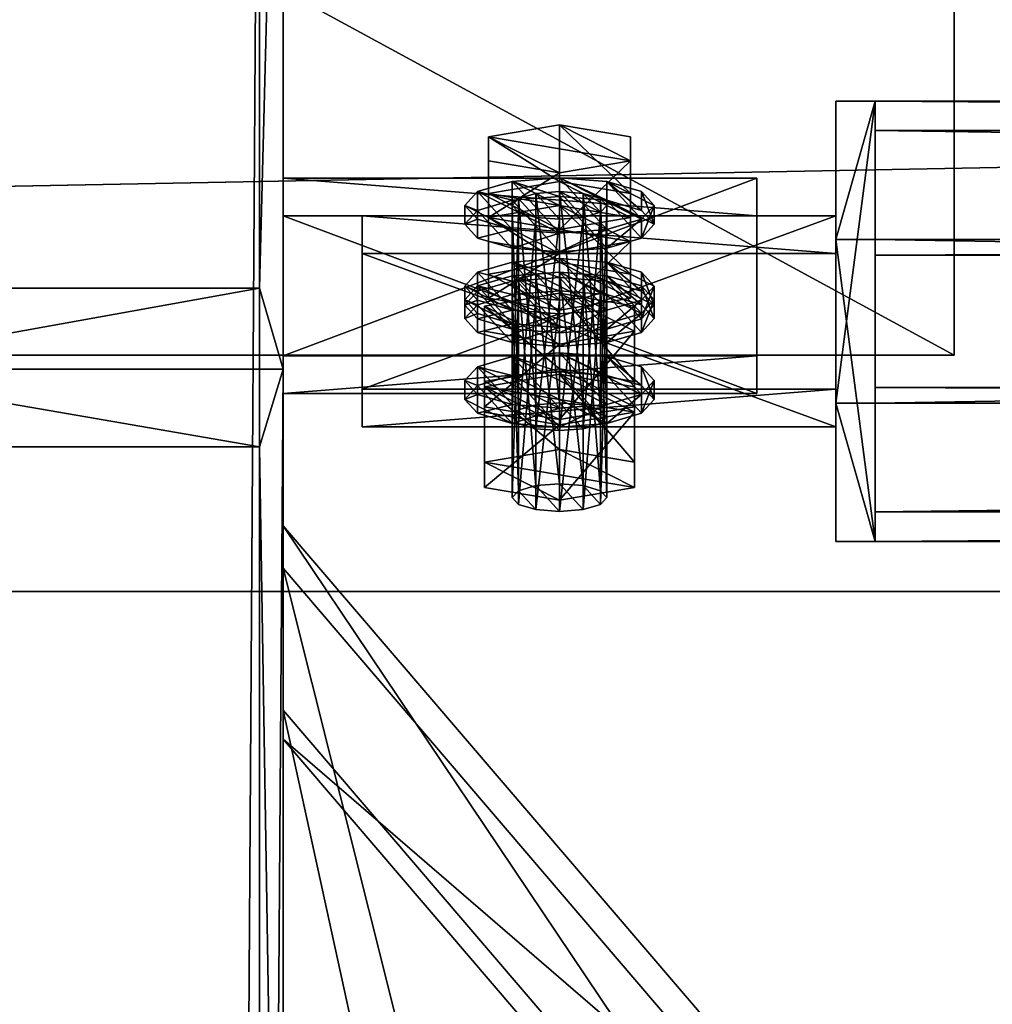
# Model space of a CAD drawing. Header units: millimetres. Extents: x 60485 to 71303, y 100 to 16900.
# Tile 583 of 656: x 63197 to 63320, y 16648 to 16772. Entities that reach past the tile are written whole.
import ezdxf

# ---------------------------------------------------------------- set-up
doc = ezdxf.new("R2010")
doc.units = ezdxf.units.MM
for name, color, linetype in [('1', 7, 'Continuous'), ('13', 7, 'Continuous'), ('21', 7, 'Continuous'), ('3', 7, 'Continuous'), ('4', 7, 'Continuous'), ('6', 7, 'Continuous'), ('99', 7, 'Continuous')]:
    doc.layers.add(name, color=color, linetype=linetype)

msp = doc.modelspace()

# ---------------------------------------------------------------- meshes
at = {"layer": '1', "color": 7}
mesh = msp.add_polyface(dxfattribs=at)
corners = [(70999.99, 16700, 2950), (70999.99, 16700, 0), (60499.99, 16700, 0), (60499.99, 16700, 2950), (70999.99, 16900, 0), (60499.99, 16900, 0), (70999.99, 16900, 2950), (60499.99, 16900, 2950)]
mesh.append_faces([[corners[k] for k in face] for face in [(0, 2, 3, 3), (1, 5, 2, 2), (4, 7, 5, 5), (6, 3, 7, 7), (1, 6, 4, 4), (3, 5, 7, 7)]], dxfattribs={"vtx0": -1, "color": 7})
mesh.append_faces([[corners[k] for k in face] for face in [(0, 1, 2, 2), (1, 4, 5, 5), (4, 6, 7, 7), (6, 0, 3, 3), (1, 0, 6, 6), (3, 2, 5, 5)]], dxfattribs={"vtx2": -1, "vtx3": -1, "color": 7})
at = {"layer": '13', "color": 7}
mesh = msp.add_polyface(dxfattribs=at)
corners = [(63262, 16747.4, 3018.84), (63259, 16748.92, 3023.81), (63259.8, 16748.04, 3020.94), (63259.8, 16749.79, 3026.68), (63262, 16750.44, 3028.78), (63265, 16747.16, 3018.07), (63265, 16750.67, 3029.55), (63265, 16751.95, 3033.75), (63256, 16750.44, 3028.78), (63256, 16757.61, 3026.59), (63265, 16759.13, 3031.56), (63256, 16747.4, 3018.84), (63256, 16754.57, 3016.65), (63265, 16745.88, 3013.87), (63265, 16753.05, 3011.68), (63274, 16747.4, 3018.84), (63274, 16754.57, 3016.65), (63265, 16750.03, 3036.02), (63259, 16749.56, 3034.48), (63259, 16751.95, 3033.75), (63265, 16752.42, 3035.29), (63254.61, 16748.28, 3030.28), (63254.61, 16750.67, 3029.55), (63253, 16746.53, 3024.54), (63253, 16748.92, 3023.81), (63254.61, 16744.77, 3018.8), (63254.61, 16747.16, 3018.07), (63259, 16743.49, 3014.6), (63259, 16745.88, 3013.87), (63265, 16743.02, 3013.07), (63265, 16745.41, 3012.34), (63271, 16745.88, 3013.87), (63265, 16741.72, 3000.28), (63256, 16740.2, 2995.31), (63256, 16747.37, 2993.12), (63265, 16748.89, 2998.09), (63256, 16744.34, 2983.18), (63265, 16742.82, 2978.21), (63274, 16744.34, 2983.18)]
mesh.append_faces([[corners[k] for k in face] for face in [(0, 1, 2, 2), (7, 9, 10, 10), (8, 12, 9, 9), (11, 14, 12, 12), (8, 13, 11, 11), (14, 9, 12, 12), (17, 19, 20, 20), (18, 22, 19, 19), (21, 24, 22, 22), (23, 26, 24, 24), (25, 28, 26, 26), (27, 30, 28, 28), (21, 25, 23, 23), (28, 24, 26, 26), (32, 34, 35, 35), (33, 36, 34, 34), (37, 34, 36, 36)]], dxfattribs={"vtx0": -1, "color": 7})
mesh.append_faces([[corners[k] for k in face] for face in [(1, 0, 3, 3), (3, 0, 4, 4), (4, 5, 6, 6), (7, 15, 8, 8), (9, 16, 10, 10), (17, 29, 18, 18), (18, 27, 21, 21), (24, 28, 22, 22), (22, 30, 19, 19), (19, 31, 20, 20), (34, 38, 35, 35)]], dxfattribs={"vtx0": -1, "vtx1": -1, "color": 7})
mesh.append_faces([[corners[k] for k in face] for face in [(4, 0, 5, 5), (8, 15, 13, 13), (18, 29, 27, 27), (21, 27, 25, 25), (22, 28, 30, 30)]], dxfattribs={"vtx0": -1, "vtx2": -1, "vtx3": -1, "color": 7})
mesh.append_faces([[corners[k] for k in face] for face in [(7, 8, 9, 9), (8, 11, 12, 12), (11, 13, 14, 14), (17, 18, 19, 19), (18, 21, 22, 22), (21, 23, 24, 24), (23, 25, 26, 26), (25, 27, 28, 28), (27, 29, 30, 30), (32, 33, 34, 34)]], dxfattribs={"vtx2": -1, "vtx3": -1, "color": 7})
mesh = msp.add_polyface(dxfattribs=at)
corners = [(63270.2, 16723.02, 3034.87), (63268, 16750.44, 3028.78), (63270.2, 16749.79, 3026.68), (63268, 16723.66, 3036.97), (63265, 16750.67, 3029.55), (63265, 16747.16, 3018.07), (63268, 16747.4, 3018.84), (63270.2, 16748.04, 3020.94), (63271, 16748.92, 3023.81), (63265, 16745.88, 3013.87), (63274, 16747.4, 3018.84), (63274, 16754.57, 3016.65), (63265, 16753.05, 3011.68), (63274, 16750.44, 3028.78), (63274, 16757.61, 3026.59), (63265, 16751.95, 3033.75), (63265, 16759.13, 3031.56), (63256, 16757.61, 3026.59), (63265, 16743.02, 3013.07), (63271, 16743.49, 3014.6), (63271, 16745.88, 3013.87), (63265, 16745.41, 3012.34), (63275.39, 16744.77, 3018.8), (63275.39, 16747.16, 3018.07), (63277, 16746.53, 3024.54), (63277, 16748.92, 3023.81), (63275.39, 16748.28, 3030.28), (63275.39, 16750.67, 3029.55), (63271, 16749.56, 3034.48), (63271, 16751.95, 3033.75), (63265, 16750.03, 3036.02), (63265, 16752.42, 3035.29), (63259, 16751.95, 3033.75), (63274, 16737.16, 2985.37), (63274, 16747.37, 2993.12), (63274, 16744.34, 2983.18), (63274, 16740.2, 2995.31), (63265, 16741.72, 3000.28), (63265, 16748.89, 2998.09), (63256, 16747.37, 2993.12), (63265, 16742.82, 2978.21)]
mesh.append_faces([[corners[k] for k in face] for face in [(0, 1, 2, 2), (3, 4, 1, 1), (2, 7, 8, 8), (9, 11, 12, 12), (10, 14, 11, 11), (13, 16, 14, 14), (10, 15, 13, 13), (16, 11, 14, 14), (18, 20, 21, 21), (19, 23, 20, 20), (22, 25, 23, 23), (24, 27, 25, 25), (26, 29, 27, 27), (28, 31, 29, 29), (24, 28, 26, 26), (29, 25, 27, 27), (33, 34, 35, 35), (36, 38, 34, 34), (38, 35, 34, 34)]], dxfattribs={"vtx0": -1, "color": 7})
mesh.append_faces([[corners[k] for k in face] for face in [(4, 7, 1, 1), (1, 7, 2, 2), (28, 19, 30, 30), (31, 23, 29, 29)]], dxfattribs={"vtx0": -1, "vtx1": -1, "color": 7})
mesh.append_faces([[corners[k] for k in face] for face in [(4, 5, 6, 6), (4, 6, 7, 7), (17, 12, 11, 11), (28, 24, 22, 22), (28, 22, 19, 19), (30, 19, 18, 18), (32, 21, 20, 20), (31, 20, 23, 23), (29, 23, 25, 25), (39, 40, 35, 35)]], dxfattribs={"vtx0": -1, "vtx2": -1, "vtx3": -1, "color": 7})
mesh.append_faces([[corners[k] for k in face] for face in [(9, 10, 11, 11), (10, 13, 14, 14), (13, 15, 16, 16), (18, 19, 20, 20), (19, 22, 23, 23), (22, 24, 25, 25), (24, 26, 27, 27), (26, 28, 29, 29), (28, 30, 31, 31), (36, 37, 38, 38)]], dxfattribs={"vtx2": -1, "vtx3": -1, "color": 7})
mesh = msp.add_polyface(dxfattribs=at)
corners = [(63265, 16720.39, 3026.26), (63268, 16747.4, 3018.84), (63265, 16747.16, 3018.07), (63265, 16723.89, 3037.74), (63262, 16723.66, 3036.97), (63262, 16750.44, 3028.78), (63265, 16750.67, 3029.55), (63259.8, 16723.02, 3034.87), (63259.8, 16749.79, 3026.68), (63259, 16748.92, 3023.81), (63259, 16722.14, 3032), (63259.8, 16748.04, 3020.94), (63259.8, 16721.26, 3029.13), (63262, 16747.4, 3018.84), (63262, 16720.62, 3027.03), (63265, 16738.08, 3039.67), (63259, 16737.61, 3038.14), (63259, 16740, 3037.4), (63265, 16740.47, 3038.94), (63254.61, 16736.33, 3033.94), (63254.61, 16738.72, 3033.2), (63253, 16734.57, 3028.2), (63253, 16736.96, 3027.47), (63259, 16733.92, 3017.53), (63265, 16733.45, 3015.99), (63262, 16737.16, 2985.37), (63259, 16738.68, 2990.34), (63259.8, 16737.81, 2987.47), (63259.8, 16739.56, 2993.21), (63265, 16736.93, 2984.6), (63262, 16740.2, 2995.31), (63265, 16740.44, 2996.08), (63256, 16740.2, 2995.31), (63256, 16737.16, 2985.37), (63256, 16744.34, 2983.18), (63265, 16735.64, 2980.4), (63265, 16742.82, 2978.21), (63265, 16741.72, 3000.28), (63265, 16739.8, 3002.55), (63259, 16739.33, 3001.01), (63259, 16741.72, 3000.28), (63265, 16742.19, 3001.82), (63254.61, 16738.05, 2996.81), (63254.61, 16740.44, 2996.08), (63253, 16736.29, 2991.07), (63253, 16738.68, 2990.34), (63254.61, 16736.93, 2984.6), (63265, 16732.78, 2979.6), (63259, 16733.25, 2981.13), (63254.61, 16734.54, 2985.33), (63259, 16735.64, 2980.4), (63265, 16735.17, 2978.87), (63271, 16735.64, 2980.4)]
mesh.append_faces([[corners[k] for k in face] for face in [(0, 1, 2, 2), (3, 5, 6, 6), (4, 8, 5, 5), (7, 9, 8, 8), (10, 11, 9, 9), (12, 13, 11, 11), (14, 2, 13, 13), (15, 17, 18, 18), (16, 20, 17, 17), (19, 22, 20, 20), (25, 26, 27, 27), (33, 36, 34, 34), (32, 35, 33, 33), (38, 40, 41, 41), (39, 43, 40, 40), (42, 45, 43, 43), (44, 46, 45, 45), (42, 49, 44, 44), (50, 45, 46, 46)]], dxfattribs={"vtx0": -1, "color": 7})
mesh.append_faces([[corners[k] for k in face] for face in [(22, 23, 20, 20), (20, 24, 17, 17), (17, 24, 18, 18), (26, 25, 28, 28), (28, 29, 30, 30), (30, 29, 31, 31), (37, 35, 32, 32), (38, 47, 39, 39), (39, 48, 42, 42), (45, 50, 43, 43), (43, 50, 40, 40), (40, 52, 41, 41)]], dxfattribs={"vtx0": -1, "vtx1": -1, "color": 7})
mesh.append_faces([[corners[k] for k in face] for face in [(28, 25, 29, 29), (40, 50, 51, 51)]], dxfattribs={"vtx0": -1, "vtx2": -1, "vtx3": -1, "color": 7})
mesh.append_faces([[corners[k] for k in face] for face in [(3, 4, 5, 5), (4, 7, 8, 8), (15, 16, 17, 17), (16, 19, 20, 20), (19, 21, 22, 22), (32, 33, 34, 34), (33, 35, 36, 36), (38, 39, 40, 40), (39, 42, 43, 43), (42, 44, 45, 45)]], dxfattribs={"vtx2": -1, "vtx3": -1, "color": 7})
mesh = msp.add_polyface(dxfattribs=at)
corners = [(63268, 16720.62, 3027.03), (63270.2, 16748.04, 3020.94), (63268, 16747.4, 3018.84), (63270.2, 16721.26, 3029.13), (63271, 16748.92, 3023.81), (63271, 16722.14, 3032), (63270.2, 16723.02, 3034.87), (63270.2, 16749.79, 3026.68), (63268, 16723.66, 3036.97), (63268, 16750.44, 3028.78), (63265, 16723.89, 3037.74), (63265, 16750.67, 3029.55), (63277, 16734.57, 3028.2), (63275.39, 16736.33, 3033.94), (63275.39, 16738.72, 3033.2), (63277, 16736.96, 3027.47), (63271, 16737.61, 3038.14), (63271, 16740, 3037.4), (63265, 16738.08, 3039.67), (63265, 16740.47, 3038.94), (63271, 16731.53, 3018.26), (63271, 16733.92, 3017.53), (63275.39, 16735.21, 3021.73), (63265, 16740.44, 2996.08), (63265, 16736.93, 2984.6), (63268, 16737.16, 2985.37), (63270.2, 16737.81, 2987.47), (63268, 16740.2, 2995.31), (63271, 16738.68, 2990.34), (63270.2, 16739.56, 2993.21), (63265, 16735.64, 2980.4), (63274, 16737.16, 2985.37), (63274, 16744.34, 2983.18), (63265, 16742.82, 2978.21), (63274, 16740.2, 2995.31), (63274, 16747.37, 2993.12), (63265, 16741.72, 3000.28), (63275.39, 16734.54, 2985.33), (63277, 16736.29, 2991.07), (63277, 16738.68, 2990.34), (63275.39, 16736.93, 2984.6), (63275.39, 16738.05, 2996.81), (63275.39, 16740.44, 2996.08), (63271, 16739.33, 3001.01), (63271, 16741.72, 3000.28), (63265, 16739.8, 3002.55), (63265, 16742.19, 3001.82), (63271, 16733.25, 2981.13), (63259, 16741.72, 3000.28), (63265, 16735.17, 2978.87), (63271, 16735.64, 2980.4)]
mesh.append_faces([[corners[k] for k in face] for face in [(0, 1, 2, 2), (3, 4, 1, 1), (5, 7, 4, 4), (12, 14, 15, 15), (13, 17, 14, 14), (16, 19, 17, 17), (14, 22, 15, 15), (27, 28, 29, 29), (30, 32, 33, 33), (31, 36, 34, 34), (37, 39, 40, 40), (38, 42, 39, 39), (41, 44, 42, 42), (43, 46, 44, 44), (38, 43, 41, 41), (44, 39, 42, 42)]], dxfattribs={"vtx0": -1, "color": 7})
mesh.append_faces([[corners[k] for k in face] for face in [(16, 20, 18, 18), (19, 22, 17, 17), (17, 22, 14, 14), (23, 26, 27, 27), (43, 47, 45, 45), (46, 50, 44, 44)]], dxfattribs={"vtx0": -1, "vtx1": -1, "color": 7})
mesh.append_faces([[corners[k] for k in face] for face in [(19, 21, 22, 22), (23, 24, 25, 25), (23, 25, 26, 26), (27, 26, 28, 28), (36, 31, 30, 30), (43, 38, 37, 37), (48, 49, 50, 50), (44, 50, 40, 40), (44, 40, 39, 39)]], dxfattribs={"vtx0": -1, "vtx2": -1, "vtx3": -1, "color": 7})
mesh.append_faces([[corners[k] for k in face] for face in [(5, 6, 7, 7), (6, 8, 9, 9), (8, 10, 11, 11), (12, 13, 14, 14), (13, 16, 17, 17), (16, 18, 19, 19), (30, 31, 32, 32), (31, 34, 35, 35), (37, 38, 39, 39), (38, 41, 42, 42), (41, 43, 44, 44), (43, 45, 46, 46)]], dxfattribs={"vtx2": -1, "vtx3": -1, "color": 7})
mesh = msp.add_polyface(dxfattribs=at)
corners = [(63259.8, 16723.02, 3034.87), (63259, 16722.14, 3032), (63259, 16748.92, 3023.81), (63259.8, 16721.26, 3029.13), (63259.8, 16748.04, 3020.94), (63262, 16720.62, 3027.03), (63262, 16747.4, 3018.84), (63265, 16720.39, 3026.26), (63265, 16747.16, 3018.07), (63265, 16728.22, 3041.61), (63255.5, 16726.61, 3036.37), (63255.5, 16736.17, 3033.44), (63265, 16737.78, 3038.69), (63255.5, 16723.4, 3025.88), (63255.5, 16732.97, 3022.95), (63265, 16721.8, 3020.63), (63265, 16731.36, 3017.71), (63253, 16734.57, 3028.2), (63254.61, 16732.82, 3022.46), (63254.61, 16735.21, 3021.73), (63253, 16736.96, 3027.47), (63259, 16731.53, 3018.26), (63259, 16733.92, 3017.53), (63265, 16731.06, 3016.72), (63265, 16733.45, 3015.99), (63265, 16738.08, 3039.67), (63259, 16737.61, 3038.14), (63254.61, 16736.33, 3033.94), (63254.61, 16738.72, 3033.2), (63262, 16713.43, 3003.5), (63259.8, 16739.56, 2993.21), (63262, 16740.2, 2995.31), (63259.8, 16712.78, 3001.4), (63259, 16738.68, 2990.34), (63259, 16711.91, 2998.53), (63259.8, 16737.81, 2987.47), (63259.8, 16711.03, 2995.66), (63262, 16737.16, 2985.37), (63262, 16710.39, 2993.56), (63265, 16736.93, 2984.6), (63253, 16736.29, 2991.07), (63254.61, 16734.54, 2985.33), (63254.61, 16736.93, 2984.6), (63259, 16733.25, 2981.13), (63259, 16735.64, 2980.4), (63265, 16732.78, 2979.6), (63265, 16735.17, 2978.87), (63259, 16739.33, 3001.01), (63254.61, 16738.05, 2996.81), (63265, 16727.85, 3006.2), (63259, 16727.38, 3004.66), (63259, 16729.77, 3003.93), (63265, 16730.24, 3005.47), (63254.61, 16726.09, 3000.46), (63254.61, 16728.48, 2999.73), (63253, 16726.73, 2994), (63265, 16723.22, 2982.52)]
mesh.append_faces([[corners[k] for k in face] for face in [(9, 11, 12, 12), (10, 14, 11, 11), (13, 16, 14, 14), (16, 11, 14, 14), (17, 19, 20, 20), (18, 22, 19, 19), (21, 24, 22, 22), (27, 18, 17, 17), (22, 20, 19, 19), (29, 30, 31, 31), (32, 33, 30, 30), (34, 35, 33, 33), (36, 37, 35, 35), (38, 39, 37, 37), (41, 44, 42, 42), (43, 46, 44, 44), (49, 51, 52, 52), (50, 54, 51, 51), (53, 55, 54, 54)]], dxfattribs={"vtx0": -1, "color": 7})
mesh.append_faces([[corners[k] for k in face] for face in [(11, 16, 12, 12), (25, 23, 26, 26), (26, 21, 27, 27), (54, 56, 51, 51)]], dxfattribs={"vtx0": -1, "vtx1": -1, "color": 7})
mesh.append_faces([[corners[k] for k in face] for face in [(26, 23, 21, 21), (27, 21, 18, 18), (28, 22, 24, 24), (47, 45, 43, 43), (48, 43, 41, 41)]], dxfattribs={"vtx0": -1, "vtx2": -1, "vtx3": -1, "color": 7})
mesh.append_faces([[corners[k] for k in face] for face in [(0, 1, 2, 2), (1, 3, 4, 4), (3, 5, 6, 6), (5, 7, 8, 8), (9, 10, 11, 11), (10, 13, 14, 14), (13, 15, 16, 16), (17, 18, 19, 19), (18, 21, 22, 22), (21, 23, 24, 24), (40, 41, 42, 42), (41, 43, 44, 44), (43, 45, 46, 46), (49, 50, 51, 51), (50, 53, 54, 54)]], dxfattribs={"vtx2": -1, "vtx3": -1, "color": 7})
mesh = msp.add_polyface(dxfattribs=at)
corners = [(63265, 16720.39, 3026.26), (63268, 16720.62, 3027.03), (63268, 16747.4, 3018.84), (63270.2, 16721.26, 3029.13), (63270.2, 16748.04, 3020.94), (63271, 16722.14, 3032), (63271, 16748.92, 3023.81), (63265, 16721.8, 3020.63), (63274.5, 16723.4, 3025.88), (63274.5, 16732.97, 3022.95), (63265, 16731.36, 3017.71), (63274.5, 16726.61, 3036.37), (63274.5, 16736.17, 3033.44), (63265, 16728.22, 3041.61), (63265, 16737.78, 3038.69), (63265, 16731.06, 3016.72), (63271, 16731.53, 3018.26), (63271, 16733.92, 3017.53), (63265, 16733.45, 3015.99), (63275.39, 16732.82, 3022.46), (63275.39, 16735.21, 3021.73), (63277, 16734.57, 3028.2), (63277, 16736.96, 3027.47), (63275.39, 16736.33, 3033.94), (63271, 16737.61, 3038.14), (63265, 16738.08, 3039.67), (63265, 16740.47, 3038.94), (63265, 16710.15, 2992.79), (63268, 16737.16, 2985.37), (63265, 16736.93, 2984.6), (63268, 16710.39, 2993.56), (63270.2, 16737.81, 2987.47), (63270.2, 16711.03, 2995.66), (63271, 16738.68, 2990.34), (63271, 16711.91, 2998.53), (63270.2, 16739.56, 2993.21), (63270.2, 16712.78, 3001.4), (63268, 16740.2, 2995.31), (63268, 16713.43, 3003.5), (63265, 16713.66, 3004.27), (63265, 16740.44, 2996.08), (63262, 16740.2, 2995.31), (63265, 16732.78, 2979.6), (63271, 16733.25, 2981.13), (63271, 16735.64, 2980.4), (63265, 16735.17, 2978.87), (63275.39, 16734.54, 2985.33), (63275.39, 16736.93, 2984.6), (63271, 16739.33, 3001.01), (63265, 16739.8, 3002.55), (63275.39, 16726.09, 3000.46), (63271, 16727.38, 3004.66), (63271, 16729.77, 3003.93), (63275.39, 16728.48, 2999.73), (63265, 16727.85, 3006.2), (63265, 16730.24, 3005.47), (63259, 16729.77, 3003.93), (63271, 16723.69, 2984.06), (63275.39, 16724.97, 2988.26)]
mesh.append_faces([[corners[k] for k in face] for face in [(7, 9, 10, 10), (8, 12, 9, 9), (11, 14, 12, 12), (14, 9, 12, 12), (15, 17, 18, 18), (16, 20, 17, 17), (19, 22, 20, 20), (19, 23, 21, 21), (27, 28, 29, 29), (30, 31, 28, 28), (32, 33, 31, 31), (34, 35, 33, 33), (36, 37, 35, 35), (38, 40, 37, 37), (39, 41, 40, 40), (42, 44, 45, 45), (43, 47, 44, 44), (50, 52, 53, 53), (51, 55, 52, 52)]], dxfattribs={"vtx0": -1, "color": 7})
mesh.append_faces([[corners[k] for k in face] for face in [(23, 19, 24, 24), (56, 57, 55, 55), (55, 58, 52, 52), (52, 58, 53, 53)]], dxfattribs={"vtx0": -1, "vtx1": -1, "color": 7})
mesh.append_faces([[corners[k] for k in face] for face in [(14, 10, 9, 9), (24, 19, 16, 16), (25, 16, 15, 15), (26, 18, 17, 17), (48, 46, 43, 43), (49, 43, 42, 42)]], dxfattribs={"vtx0": -1, "vtx2": -1, "vtx3": -1, "color": 7})
mesh.append_faces([[corners[k] for k in face] for face in [(0, 1, 2, 2), (1, 3, 4, 4), (3, 5, 6, 6), (7, 8, 9, 9), (8, 11, 12, 12), (11, 13, 14, 14), (15, 16, 17, 17), (16, 19, 20, 20), (19, 21, 22, 22), (38, 39, 40, 40), (42, 43, 44, 44), (43, 46, 47, 47), (50, 51, 52, 52), (51, 54, 55, 55)]], dxfattribs={"vtx2": -1, "vtx3": -1, "color": 7})
mesh = msp.add_polyface(dxfattribs=at)
corners = [(63265, 16723.89, 3037.74), (63265, 16720.39, 3026.26), (63262, 16723.66, 3036.97), (63262, 16720.62, 3027.03), (63259.8, 16723.02, 3034.87), (63259.8, 16721.26, 3029.13), (63259, 16722.14, 3032), (63265, 16728.22, 3041.61), (63265, 16721.8, 3020.63), (63255.5, 16726.61, 3036.37), (63255.5, 16723.4, 3025.88), (63265, 16713.66, 3004.27), (63262, 16713.43, 3003.5), (63262, 16740.2, 2995.31), (63259.8, 16712.78, 3001.4), (63259.8, 16739.56, 2993.21), (63259, 16711.91, 2998.53), (63259, 16738.68, 2990.34), (63259.8, 16711.03, 2995.66), (63259.8, 16737.81, 2987.47), (63262, 16710.39, 2993.56), (63262, 16737.16, 2985.37), (63265, 16710.15, 2992.79), (63265, 16736.93, 2984.6), (63265, 16717.98, 3008.14), (63255.5, 16716.38, 3002.9), (63255.5, 16725.94, 2999.97), (63265, 16727.55, 3005.22), (63255.5, 16713.17, 2992.41), (63255.5, 16722.73, 2989.48), (63265, 16711.57, 2987.16), (63265, 16721.13, 2984.24), (63274.5, 16713.17, 2992.41), (63254.61, 16726.09, 3000.46), (63253, 16724.34, 2994.73), (63253, 16726.73, 2994), (63254.61, 16722.58, 2988.99), (63254.61, 16724.97, 2988.26), (63259, 16721.3, 2984.79), (63259, 16723.69, 2984.06), (63265, 16720.83, 2983.25), (63265, 16723.22, 2982.52), (63265, 16727.85, 3006.2), (63271, 16721.3, 2984.79), (63259, 16727.38, 3004.66), (63254.61, 16728.48, 2999.73)]
mesh.append_faces([[corners[k] for k in face] for face in [(4, 5, 6, 6), (9, 8, 10, 10), (14, 18, 16, 16), (24, 26, 27, 27), (25, 29, 26, 26), (28, 31, 29, 29), (25, 30, 28, 28), (31, 26, 29, 29), (34, 37, 35, 35), (36, 39, 37, 37), (38, 41, 39, 39), (34, 38, 36, 36), (37, 45, 35, 35)]], dxfattribs={"vtx0": -1, "color": 7})
mesh.append_faces([[corners[k] for k in face] for face in [(0, 1, 2, 2), (2, 3, 4, 4), (7, 8, 9, 9), (11, 22, 12, 12), (12, 20, 14, 14), (24, 32, 25, 25), (42, 43, 44, 44), (44, 38, 33, 33), (33, 38, 34, 34)]], dxfattribs={"vtx0": -1, "vtx1": -1, "color": 7})
mesh.append_faces([[corners[k] for k in face] for face in [(2, 1, 3, 3), (4, 3, 5, 5), (12, 22, 20, 20), (14, 20, 18, 18), (25, 32, 30, 30), (44, 40, 38, 38), (45, 37, 39, 39), (45, 39, 41, 41)]], dxfattribs={"vtx0": -1, "vtx2": -1, "vtx3": -1, "color": 7})
mesh.append_faces([[corners[k] for k in face] for face in [(11, 12, 13, 13), (12, 14, 15, 15), (14, 16, 17, 17), (16, 18, 19, 19), (18, 20, 21, 21), (20, 22, 23, 23), (24, 25, 26, 26), (25, 28, 29, 29), (28, 30, 31, 31), (33, 34, 35, 35), (34, 36, 37, 37), (36, 38, 39, 39), (38, 40, 41, 41)]], dxfattribs={"vtx2": -1, "vtx3": -1, "color": 7})
mesh = msp.add_polyface(dxfattribs=at)
corners = [(63271, 16722.14, 3032), (63268, 16723.66, 3036.97), (63270.2, 16723.02, 3034.87), (63270.2, 16721.26, 3029.13), (63268, 16720.62, 3027.03), (63265, 16723.89, 3037.74), (63265, 16720.39, 3026.26), (63274.5, 16723.4, 3025.88), (63265, 16728.22, 3041.61), (63274.5, 16726.61, 3036.37), (63265, 16721.8, 3020.63), (63265, 16710.15, 2992.79), (63268, 16710.39, 2993.56), (63268, 16737.16, 2985.37), (63270.2, 16711.03, 2995.66), (63270.2, 16737.81, 2987.47), (63271, 16711.91, 2998.53), (63271, 16738.68, 2990.34), (63270.2, 16712.78, 3001.4), (63270.2, 16739.56, 2993.21), (63268, 16713.43, 3003.5), (63268, 16740.2, 2995.31), (63265, 16713.66, 3004.27), (63265, 16711.57, 2987.16), (63274.5, 16713.17, 2992.41), (63274.5, 16722.73, 2989.48), (63265, 16721.13, 2984.24), (63274.5, 16716.38, 3002.9), (63274.5, 16725.94, 2999.97), (63265, 16717.98, 3008.14), (63265, 16727.55, 3005.22), (63255.5, 16725.94, 2999.97), (63265, 16720.83, 2983.25), (63271, 16721.3, 2984.79), (63271, 16723.69, 2984.06), (63265, 16723.22, 2982.52), (63275.39, 16722.58, 2988.99), (63275.39, 16724.97, 2988.26), (63277, 16724.34, 2994.73), (63277, 16726.73, 2994), (63275.39, 16726.09, 3000.46), (63275.39, 16728.48, 2999.73), (63271, 16727.38, 3004.66), (63265, 16727.85, 3006.2), (63259, 16727.38, 3004.66), (63259, 16729.77, 3003.93), (63265, 16730.24, 3005.47)]
mesh.append_faces([[corners[k] for k in face] for face in [(0, 1, 2, 2), (7, 8, 9, 9), (14, 18, 16, 16), (23, 25, 26, 26), (24, 28, 25, 25), (27, 30, 28, 28), (24, 29, 27, 27), (30, 25, 28, 28), (32, 34, 35, 35), (33, 37, 34, 34), (36, 39, 37, 37), (38, 41, 39, 39), (36, 40, 38, 38), (41, 37, 39, 39)]], dxfattribs={"vtx0": -1, "color": 7})
mesh.append_faces([[corners[k] for k in face] for face in [(1, 4, 5, 5), (18, 14, 20, 20), (20, 12, 22, 22), (31, 25, 30, 30), (40, 36, 42, 42), (42, 33, 43, 43)]], dxfattribs={"vtx0": -1, "vtx1": -1, "color": 7})
mesh.append_faces([[corners[k] for k in face] for face in [(1, 0, 3, 3), (1, 3, 4, 4), (5, 4, 6, 6), (8, 7, 10, 10), (20, 14, 12, 12), (22, 12, 11, 11), (31, 26, 25, 25), (42, 36, 33, 33), (44, 33, 32, 32), (45, 35, 34, 34), (46, 34, 37, 37)]], dxfattribs={"vtx0": -1, "vtx2": -1, "vtx3": -1, "color": 7})
mesh.append_faces([[corners[k] for k in face] for face in [(11, 12, 13, 13), (12, 14, 15, 15), (14, 16, 17, 17), (16, 18, 19, 19), (18, 20, 21, 21), (23, 24, 25, 25), (24, 27, 28, 28), (27, 29, 30, 30), (32, 33, 34, 34), (33, 36, 37, 37), (36, 38, 39, 39), (38, 40, 41, 41)]], dxfattribs={"vtx2": -1, "vtx3": -1, "color": 7})
at = {"layer": '21', "color": 6}
mesh = msp.add_polyface(dxfattribs=at)
corners = [(63315, 16854.96, 2960.05), (63314.99, 16854.96, 2970.05), (63085.01, 16854.96, 2970.03), (63085.02, 16854.96, 2960.03), (63315, 16729.96, 2960.05), (63314.99, 16729.96, 2970.05), (63085.02, 16729.96, 2960.03), (63085.01, 16729.96, 2970.03)]
mesh.append_faces([[corners[k] for k in face] for face in [(0, 2, 3, 3), (4, 1, 0, 0), (6, 0, 3, 3), (7, 3, 2, 2), (5, 2, 1, 1), (7, 4, 6, 6)]], dxfattribs={"vtx0": -1, "color": 6})
mesh.append_faces([[corners[k] for k in face] for face in [(0, 1, 2, 2), (4, 5, 1, 1), (6, 4, 0, 0), (7, 6, 3, 3), (5, 7, 2, 2), (7, 5, 4, 4)]], dxfattribs={"vtx2": -1, "vtx3": -1, "color": 6})
at = {"layer": '3', "color": 91}
mesh = msp.add_polyface(dxfattribs=at)
corners = [(63173, 16854.96, 2970.03), (63173, 16738.42, 2970.03), (63173, 8515, 5484.18), (63173, 8515, 5561.56), (63173, 16854.96, 3011.78), (63227, 8515, 5561.56), (63227, 16854.96, 3011.78), (63227, 16738.42, 2970.03), (63227, 16854.96, 2970.03), (63227, 8515, 5484.18), (63230, 8515, 5564.7), (63230, 8515, 5481.04), (63170, 8515, 5481.04), (63170, 8515, 5564.7), (63170, 16854.96, 3014.92), (63230, 16854.96, 3014.92), (63230, 16854.96, 2970.03), (63170, 16854.96, 2970.03), (63170, 16728.16, 2970.03), (63230, 16728.16, 2970.03)]
mesh.append_faces([[corners[k] for k in face] for face in [(1, 4, 0, 0), (3, 1, 2, 2), (3, 6, 4, 4), (7, 5, 9, 9), (6, 7, 8, 8), (1, 9, 2, 2), (10, 14, 15, 15), (16, 6, 8, 8), (0, 14, 17, 17), (18, 13, 12, 12), (14, 18, 17, 17), (19, 12, 11, 11), (19, 15, 16, 16), (10, 19, 11, 11), (7, 16, 8, 8), (17, 1, 0, 0)]], dxfattribs={"vtx0": -1, "color": 91})
mesh.append_faces([[corners[k] for k in face] for face in [(4, 1, 3, 3), (5, 7, 6, 6), (10, 5, 13, 13), (5, 11, 9, 9), (9, 11, 2, 2), (13, 3, 12, 12), (3, 13, 5, 5), (12, 2, 11, 11), (14, 4, 15, 15), (15, 6, 16, 16), (13, 18, 14, 14), (15, 19, 10, 10), (19, 7, 18, 18), (18, 1, 17, 17), (1, 18, 7, 7)]], dxfattribs={"vtx0": -1, "vtx1": -1, "color": 91})
mesh.append_faces([[corners[k] for k in face] for face in [(5, 10, 11, 11), (12, 3, 2, 2), (14, 0, 4, 4), (15, 4, 6, 6), (7, 19, 16, 16)]], dxfattribs={"vtx0": -1, "vtx2": -1, "vtx3": -1, "color": 91})
mesh.append_faces([[corners[k] for k in face] for face in [(3, 5, 6, 6), (1, 7, 9, 9), (10, 13, 14, 14), (19, 18, 12, 12)]], dxfattribs={"vtx2": -1, "vtx3": -1, "color": 91})
mesh = msp.add_polyface(dxfattribs=at)
corners = [(63229.99, 16599.77, 3012.42), (63229.99, 16681.31, 2987.49), (63300.7, 16598.67, 3012.76), (63258.91, 16565.97, 3022.75), (63229.99, 16702.95, 3058.26), (63300.7, 16620.31, 3083.52), (63229.99, 16621.4, 3083.19), (63258.91, 16587.6, 3093.52), (63229.99, 16594.36, 3010.94), (63229.99, 16617.75, 3087.44), (63256.59, 16586.66, 3096.95), (63256.59, 16563.27, 3020.44), (63229.99, 16708.35, 3059.74), (63303.03, 16623, 3085.84), (63229.99, 16684.96, 2983.24), (63303.03, 16599.61, 3009.33)]
mesh.append_faces([[corners[k] for k in face] for face in [(0, 2, 3, 3), (1, 5, 2, 2), (4, 7, 5, 5), (6, 3, 7, 7), (8, 10, 11, 11), (9, 13, 10, 10), (12, 15, 13, 13), (14, 11, 15, 15)]], dxfattribs={"vtx0": -1, "color": 91})
mesh.append_faces([[corners[k] for k in face] for face in [(6, 8, 0, 0), (12, 4, 14, 14), (3, 10, 7, 7), (15, 2, 13, 13)]], dxfattribs={"vtx0": -1, "vtx1": -1, "color": 91})
mesh.append_faces([[corners[k] for k in face] for face in [(9, 6, 4, 4), (6, 9, 8, 8), (0, 8, 14, 14), (4, 12, 9, 9), (14, 4, 1, 1), (14, 1, 0, 0), (11, 3, 2, 2), (3, 11, 10, 10), (7, 10, 13, 13), (2, 15, 11, 11), (13, 2, 5, 5), (13, 5, 7, 7)]], dxfattribs={"vtx0": -1, "vtx2": -1, "vtx3": -1, "color": 91})
mesh.append_faces([[corners[k] for k in face] for face in [(0, 1, 2, 2), (1, 4, 5, 5), (4, 6, 7, 7), (6, 0, 3, 3), (8, 9, 10, 10), (9, 12, 13, 13), (12, 14, 15, 15), (14, 8, 11, 11)]], dxfattribs={"vtx2": -1, "vtx3": -1, "color": 91})
at = {"layer": '4', "color": 171}
mesh = msp.add_polyface(dxfattribs=at)
corners = [(65695, 16742.6, 2979.21), (65695, 16710.09, 2989.15), (63305, 16710.09, 2989.15), (63305, 16742.6, 2979.21), (65695, 16725.87, 3040.79), (63305, 16725.87, 3040.79), (65695, 16758.39, 3030.85), (63305, 16758.39, 3030.85), (65695, 16744.59, 2975.46), (65695, 16762.13, 3032.84), (63305, 16762.13, 3032.84), (63305, 16744.59, 2975.46), (65695, 16723.88, 3044.54), (63305, 16723.88, 3044.54), (65695, 16706.34, 2987.16), (63305, 16706.34, 2987.16)]
mesh.append_faces([[corners[k] for k in face] for face in [(0, 2, 3, 3), (1, 5, 2, 2), (4, 7, 5, 5), (6, 3, 7, 7), (8, 10, 11, 11), (9, 13, 10, 10), (12, 15, 13, 13), (14, 11, 15, 15)]], dxfattribs={"vtx0": -1, "color": 171})
mesh.append_faces([[corners[k] for k in face] for face in [(9, 6, 12, 12), (6, 8, 0, 0), (0, 8, 1, 1), (12, 4, 14, 14), (4, 12, 6, 6), (14, 1, 8, 8), (3, 10, 7, 7), (15, 2, 13, 13)]], dxfattribs={"vtx0": -1, "vtx1": -1, "color": 171})
mesh.append_faces([[corners[k] for k in face] for face in [(6, 9, 8, 8), (14, 4, 1, 1), (11, 3, 2, 2), (3, 11, 10, 10), (7, 10, 13, 13), (2, 15, 11, 11), (13, 2, 5, 5), (13, 5, 7, 7)]], dxfattribs={"vtx0": -1, "vtx2": -1, "vtx3": -1, "color": 171})
mesh.append_faces([[corners[k] for k in face] for face in [(0, 1, 2, 2), (1, 4, 5, 5), (4, 6, 7, 7), (6, 0, 3, 3), (8, 9, 10, 10), (9, 12, 13, 13), (12, 14, 15, 15), (14, 8, 11, 11)]], dxfattribs={"vtx2": -1, "vtx3": -1, "color": 171})
at = {"layer": '6', "color": 2}
mesh = msp.add_polyface(dxfattribs=at)
corners = [(63227, 8555, 2973.03), (63173, 8555, 2973.03), (63173, 16718.35, 2973.03), (63227, 16718.35, 2973.03), (63173, 8555, 3027.03), (63173, 16541.72, 3027.03), (63227, 8555, 3027.03), (63227, 16541.72, 3027.03), (63230, 8555, 2970.03), (63230, 8555, 3030.03), (63230, 16531.91, 3030.03), (63230, 16728.16, 2970.03), (63170, 8555, 3030.03), (63170, 16531.91, 3030.03), (63170, 8555, 2970.03), (63170, 16728.16, 2970.03)]
mesh.append_faces([[corners[k] for k in face] for face in [(0, 2, 3, 3), (1, 5, 2, 2), (4, 7, 5, 5), (6, 3, 7, 7), (8, 10, 11, 11), (9, 13, 10, 10), (12, 15, 13, 13), (14, 11, 15, 15)]], dxfattribs={"vtx0": -1, "color": 2})
mesh.append_faces([[corners[k] for k in face] for face in [(9, 6, 12, 12), (6, 8, 0, 0), (0, 8, 1, 1), (12, 4, 14, 14), (4, 12, 6, 6), (14, 1, 8, 8), (11, 3, 15, 15), (3, 10, 7, 7), (7, 10, 5, 5), (15, 2, 13, 13), (2, 15, 3, 3), (13, 5, 10, 10)]], dxfattribs={"vtx0": -1, "vtx1": -1, "color": 2})
mesh.append_faces([[corners[k] for k in face] for face in [(6, 9, 8, 8), (14, 4, 1, 1), (3, 11, 10, 10), (13, 2, 5, 5)]], dxfattribs={"vtx0": -1, "vtx2": -1, "vtx3": -1, "color": 2})
mesh.append_faces([[corners[k] for k in face] for face in [(0, 1, 2, 2), (1, 4, 5, 5), (4, 6, 7, 7), (6, 0, 3, 3), (8, 9, 10, 10), (9, 12, 13, 13), (12, 14, 15, 15), (14, 8, 11, 11)]], dxfattribs={"vtx2": -1, "vtx3": -1, "color": 2})
at = {"layer": '99', "color": 7}
mesh = msp.add_polyface(dxfattribs=at)
corners = [(63305, 16744.59, 2975.46), (63305, 16706.34, 2987.16), (63305, 16723.88, 3044.54), (63305, 16762.13, 3032.84), (63300, 16706.34, 2987.16), (63300, 16723.88, 3044.54), (63300, 16744.59, 2975.46), (63300, 16762.13, 3032.84)]
mesh.append_faces([[corners[k] for k in face] for face in [(0, 2, 3, 3), (1, 5, 2, 2), (4, 7, 5, 5), (6, 3, 7, 7), (1, 6, 4, 4), (3, 5, 7, 7)]], dxfattribs={"vtx0": -1, "color": 7})
mesh.append_faces([[corners[k] for k in face] for face in [(0, 1, 2, 2), (1, 4, 5, 5), (4, 6, 7, 7), (6, 0, 3, 3), (1, 0, 6, 6), (3, 2, 5, 5)]], dxfattribs={"vtx2": -1, "vtx3": -1, "color": 7})
mesh = msp.add_polyface(dxfattribs=at)
corners = [(63290, 16725.08, 2971.5), (63230, 16725.08, 2971.5), (63230, 16747.59, 3045.13), (63290, 16747.59, 3045.13), (63230, 16729.86, 2970.03), (63230, 16752.37, 3043.67), (63290, 16729.86, 2970.03), (63290, 16752.37, 3043.67)]
mesh.append_faces([[corners[k] for k in face] for face in [(0, 2, 3, 3), (1, 5, 2, 2), (4, 7, 5, 5), (6, 3, 7, 7), (1, 6, 4, 4), (3, 5, 7, 7)]], dxfattribs={"vtx0": -1, "color": 7})
mesh.append_faces([[corners[k] for k in face] for face in [(0, 1, 2, 2), (1, 4, 5, 5), (4, 6, 7, 7), (6, 0, 3, 3), (1, 0, 6, 6), (3, 2, 5, 5)]], dxfattribs={"vtx2": -1, "vtx3": -1, "color": 7})
mesh = msp.add_polyface(dxfattribs=at)
corners = [(63300, 16720.88, 2974.87), (63240, 16720.88, 2974.87), (63240, 16742.81, 3046.59), (63300, 16742.81, 3046.59), (63240, 16725.66, 2973.41), (63240, 16747.59, 3045.13), (63300, 16725.66, 2973.41), (63300, 16747.59, 3045.13)]
mesh.append_faces([[corners[k] for k in face] for face in [(0, 2, 3, 3), (1, 5, 2, 2), (4, 7, 5, 5), (6, 3, 7, 7), (1, 6, 4, 4), (3, 5, 7, 7)]], dxfattribs={"vtx0": -1, "color": 7})
mesh.append_faces([[corners[k] for k in face] for face in [(0, 1, 2, 2), (1, 4, 5, 5), (4, 6, 7, 7), (6, 0, 3, 3), (1, 0, 6, 6), (3, 2, 5, 5)]], dxfattribs={"vtx2": -1, "vtx3": -1, "color": 7})

doc.saveas('drawing.dxf')
